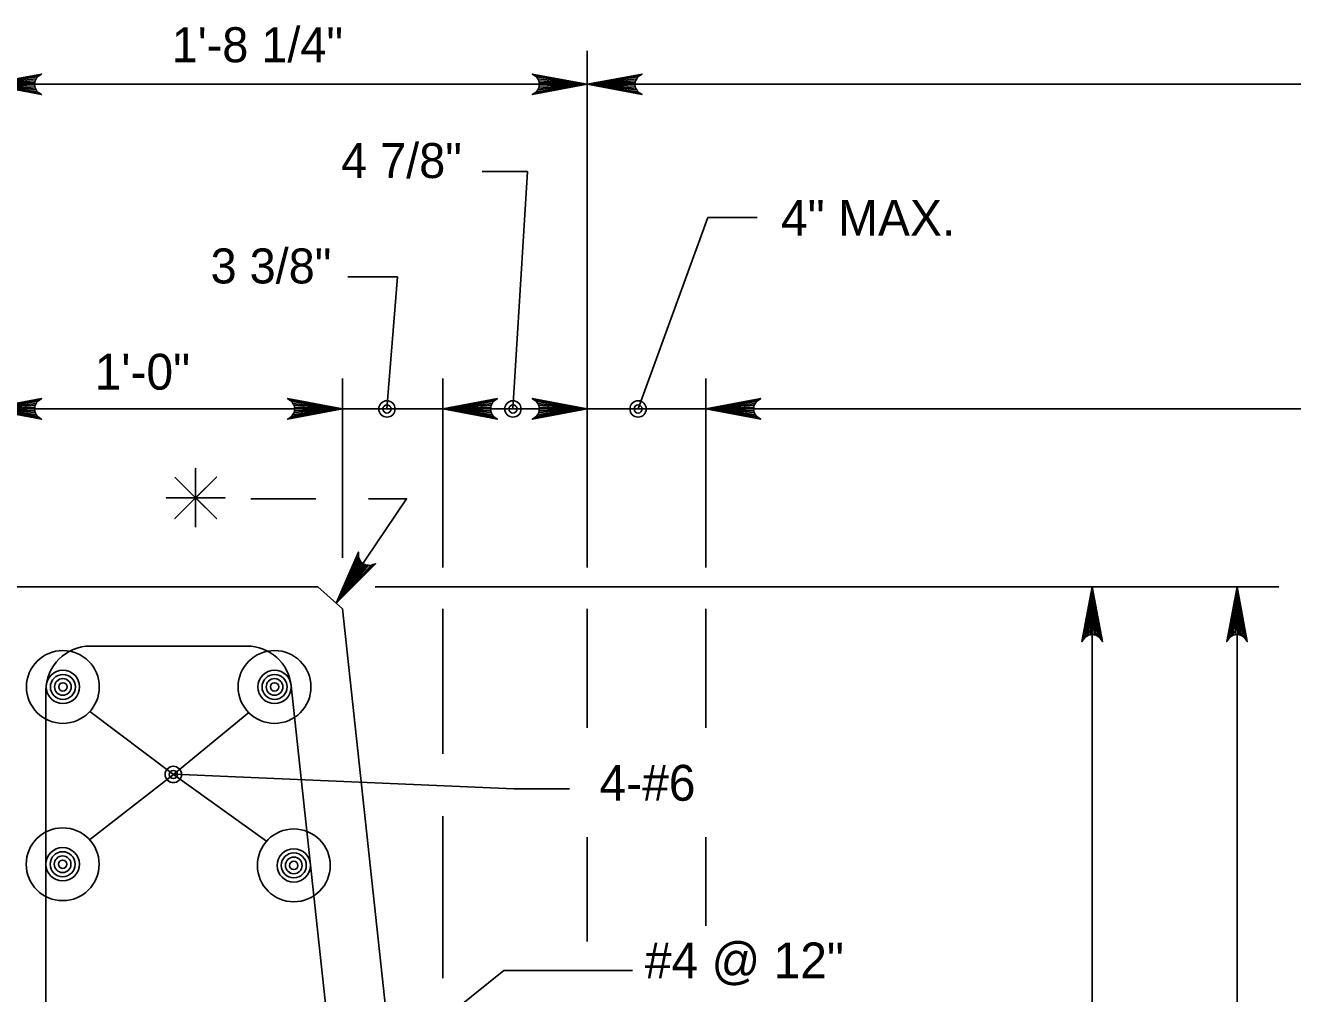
# Model space of a CAD drawing. Extents: x 638167 to 640248, y 296544 to 298920.
# Drawn here: x 638286.7 to 638395.2, y 296764.5 to 296847.4 of the extents above; entities that cross this region are included whole.
import ezdxf

# ---------------------------------------------------------------- set-up
doc = ezdxf.new("R2010")
doc.units = 0
for name, color, linetype in [('1', 7, 'Continuous'), ('50', 7, 'Continuous'), ('57', 7, 'Continuous')]:
    doc.layers.add(name, color=color, linetype=linetype)

# ---------------------------------------------------------------- blocks, each defined once
blk = doc.blocks.new('DIMDOT')
at = {"layer": '57'}
for radius in [2, 1]:
    blk.add_circle((0, 0), radius, dxfattribs=at)
blk = doc.blocks.new('BAR')
at = {"layer": '50'}
for radius in [2, 1.5, 1, 0.5]:
    blk.add_circle((0, 0), radius, dxfattribs=at)

msp = doc.modelspace()

# ---------------------------------------------------------------- linework, layer by layer
at = {"layer": '1'}
for p, q in [((638334.79, 296800.98), (638334.79, 296845.26)), ((638283.35, 296842.39), (638578.63, 296842.39)), ((638329.67, 296834.91), (638325.78, 296834.91)), ((638328.43, 296814.58), (638329.67, 296834.91)), ((638339.15, 296814.58), (638345.11, 296830.97)), ((638345.11, 296830.97), (638349.36, 296830.97)), ((638318.53, 296825.89), (638314.28, 296825.89)), ((638317.64, 296814.58), (638318.53, 296825.89)), ((638313.83, 296801.83), (638313.83, 296817.2)), ((638322.41, 296800.98), (638322.41, 296817.2)), ((638344.95, 296800.98), (638344.95, 296817.2)), ((638283.35, 296814.58), (638588.76, 296814.58)), ((638301.25, 296806.96), (638301.25, 296806.96)), ((638285.26, 296799.34), (638311.73, 296799.34)), ((638311.73, 296799.34), (638313.83, 296797.44)), ((638316.64, 296799.34), (638394.02, 296799.34)), ((638378.05, 296668.16), (638378.05, 296799.34)), ((638390.45, 296692.66), (638390.45, 296799.34)), ((638313.83, 296797.44), (638321.72, 296724.44)), ((638322.41, 296785.04), (638322.41, 296797.45)), ((638334.79, 296787.27), (638334.79, 296797.45)), ((638344.95, 296787.27), (638344.95, 296797.45)), ((638292.24, 296794.26), (638305.65, 296794.26)), ((638288.43, 296728.72), (638288.43, 296790.45)), ((638309.43, 296790.86), (638319.86, 296694.34)), ((638299.34, 296783.26), (638292.19, 296788.66)), ((638299.37, 296783.29), (638305.8, 296788.56)), ((638299.34, 296783.26), (638292.16, 296777.67)), ((638299.34, 296783.26), (638307.32, 296777.54)), ((638328.5, 296782.02), (638299.37, 296783.29)), ((638328.5, 296782.02), (638333.27, 296782.02)), ((638322.41, 296765.82), (638322.41, 296779.68)), ((638334.79, 296768.95), (638334.79, 296777.89)), ((638344.95, 296770.29), (638344.95, 296777.89)), ((638327.66, 296766.47), (638313.31, 296754.99)), ((638327.66, 296766.47), (638338.66, 296766.47))]:
    msp.add_line(p, q, dxfattribs=at)
for points in [[(638283.35, 296842.39), (638288.05, 296843.27), (638287.87, 296843.14), (638287.69, 296843.02), (638287.59, 296842.86), (638287.5, 296842.7), (638287.47, 296842.55), (638287.45, 296842.39), (638287.47, 296842.23), (638287.5, 296842.07), (638287.59, 296841.92), (638287.69, 296841.76), (638287.87, 296841.63), (638288.05, 296841.51), (638283.35, 296842.39), (638287.87, 296841.63), (638287.69, 296841.76), (638283.35, 296842.39), (638287.59, 296841.92), (638287.5, 296842.07), (638283.35, 296842.39), (638287.47, 296842.23), (638287.45, 296842.39), (638283.35, 296842.39), (638287.47, 296842.55), (638287.5, 296842.7), (638283.35, 296842.39), (638287.59, 296842.86), (638287.69, 296843.02), (638283.35, 296842.39), (638287.87, 296843.14)], [(638334.79, 296842.39), (638330.09, 296841.51), (638330.27, 296841.63), (638330.45, 296841.76), (638330.55, 296841.92), (638330.64, 296842.07), (638330.67, 296842.23), (638330.69, 296842.39), (638330.67, 296842.55), (638330.64, 296842.7), (638330.55, 296842.86), (638330.45, 296843.02), (638330.27, 296843.14), (638330.09, 296843.27), (638334.79, 296842.39), (638330.27, 296843.14), (638330.45, 296843.02), (638334.79, 296842.39), (638330.55, 296842.86), (638330.64, 296842.7), (638334.79, 296842.39), (638330.67, 296842.55), (638330.69, 296842.39), (638334.79, 296842.39), (638330.67, 296842.23), (638330.64, 296842.07), (638334.79, 296842.39), (638330.55, 296841.92), (638330.45, 296841.76), (638334.79, 296842.39), (638330.27, 296841.63)], [(638334.79, 296842.39), (638339.49, 296843.27), (638339.3, 296843.14), (638339.12, 296843.02), (638339.03, 296842.86), (638338.94, 296842.7), (638338.91, 296842.55), (638338.88, 296842.39), (638338.91, 296842.23), (638338.94, 296842.07), (638339.03, 296841.92), (638339.12, 296841.76), (638339.3, 296841.63), (638339.49, 296841.51), (638334.79, 296842.39), (638339.3, 296841.63), (638339.12, 296841.76), (638334.79, 296842.39), (638339.03, 296841.92), (638338.94, 296842.07), (638334.79, 296842.39), (638338.91, 296842.23), (638338.88, 296842.39), (638334.79, 296842.39), (638338.91, 296842.55), (638338.94, 296842.7), (638334.79, 296842.39), (638339.03, 296842.86), (638339.12, 296843.02), (638334.79, 296842.39), (638339.3, 296843.14)], [(638283.35, 296814.58), (638288.05, 296815.46), (638287.87, 296815.33), (638287.69, 296815.21), (638287.59, 296815.05), (638287.5, 296814.89), (638287.47, 296814.74), (638287.45, 296814.58), (638287.47, 296814.42), (638287.5, 296814.26), (638287.59, 296814.11), (638287.69, 296813.95), (638287.87, 296813.82), (638288.05, 296813.7), (638283.35, 296814.58), (638287.87, 296813.82), (638287.69, 296813.95), (638283.35, 296814.58), (638287.59, 296814.11), (638287.5, 296814.26), (638283.35, 296814.58), (638287.47, 296814.42), (638287.45, 296814.58), (638283.35, 296814.58), (638287.47, 296814.74), (638287.5, 296814.89), (638283.35, 296814.58), (638287.59, 296815.05), (638287.69, 296815.21), (638283.35, 296814.58), (638287.87, 296815.33)], [(638313.83, 296814.58), (638309.13, 296813.7), (638309.32, 296813.82), (638309.5, 296813.95), (638309.59, 296814.11), (638309.68, 296814.26), (638309.71, 296814.42), (638309.74, 296814.58), (638309.71, 296814.74), (638309.68, 296814.89), (638309.59, 296815.05), (638309.5, 296815.21), (638309.32, 296815.33), (638309.13, 296815.46), (638313.83, 296814.58), (638309.32, 296815.33), (638309.5, 296815.21), (638313.83, 296814.58), (638309.59, 296815.05), (638309.68, 296814.89), (638313.83, 296814.58), (638309.71, 296814.74), (638309.74, 296814.58), (638313.83, 296814.58), (638309.71, 296814.42), (638309.68, 296814.26), (638313.83, 296814.58), (638309.59, 296814.11), (638309.5, 296813.95), (638313.83, 296814.58), (638309.32, 296813.82)], [(638322.41, 296814.58), (638327.1, 296815.46), (638326.92, 296815.33), (638326.74, 296815.21), (638326.65, 296815.05), (638326.55, 296814.89), (638326.53, 296814.74), (638326.5, 296814.58), (638326.53, 296814.42), (638326.55, 296814.26), (638326.65, 296814.11), (638326.74, 296813.95), (638326.92, 296813.82), (638327.1, 296813.7), (638322.41, 296814.58), (638326.92, 296813.82), (638326.74, 296813.95), (638322.41, 296814.58), (638326.65, 296814.11), (638326.55, 296814.26), (638322.41, 296814.58), (638326.53, 296814.42), (638326.5, 296814.58), (638322.41, 296814.58), (638326.53, 296814.74), (638326.55, 296814.89), (638322.41, 296814.58), (638326.65, 296815.05), (638326.74, 296815.21), (638322.41, 296814.58), (638326.92, 296815.33)], [(638334.79, 296814.58), (638330.09, 296813.7), (638330.27, 296813.82), (638330.45, 296813.95), (638330.55, 296814.11), (638330.64, 296814.26), (638330.67, 296814.42), (638330.69, 296814.58), (638330.67, 296814.74), (638330.64, 296814.89), (638330.55, 296815.05), (638330.45, 296815.21), (638330.27, 296815.33), (638330.09, 296815.46), (638334.79, 296814.58), (638330.27, 296815.33), (638330.45, 296815.21), (638334.79, 296814.58), (638330.55, 296815.05), (638330.64, 296814.89), (638334.79, 296814.58), (638330.67, 296814.74), (638330.69, 296814.58), (638334.79, 296814.58), (638330.67, 296814.42), (638330.64, 296814.26), (638334.79, 296814.58), (638330.55, 296814.11), (638330.45, 296813.95), (638334.79, 296814.58), (638330.27, 296813.82)], [(638344.95, 296814.58), (638349.65, 296815.46), (638349.46, 296815.33), (638349.28, 296815.21), (638349.19, 296815.05), (638349.1, 296814.89), (638349.07, 296814.74), (638349.04, 296814.58), (638349.07, 296814.42), (638349.1, 296814.26), (638349.19, 296814.11), (638349.28, 296813.95), (638349.46, 296813.82), (638349.65, 296813.7), (638344.95, 296814.58), (638349.46, 296813.82), (638349.28, 296813.95), (638344.95, 296814.58), (638349.19, 296814.11), (638349.1, 296814.26), (638344.95, 296814.58), (638349.07, 296814.42), (638349.04, 296814.58), (638344.95, 296814.58), (638349.07, 296814.74), (638349.1, 296814.89), (638344.95, 296814.58), (638349.19, 296815.05), (638349.28, 296815.21), (638344.95, 296814.58), (638349.46, 296815.33)], [(638299.47, 296808.74), (638303.03, 296805.18), (638301.25, 296806.96), (638303.03, 296808.74), (638299.47, 296805.18), (638301.25, 296806.96), (638298.73, 296806.96), (638303.77, 296806.96), (638301.25, 296806.96), (638301.25, 296809.48), (638301.25, 296804.44)], [(638305.99, 296806.88), (638311.54, 296806.88)], [(638316.07, 296806.88), (638319.32, 296806.88), (638313.29, 296797.93)], [(638313.29, 296797.93), (638315.2, 296802.31), (638315.21, 296802.09), (638315.21, 296801.87), (638315.28, 296801.71), (638315.36, 296801.54), (638315.48, 296801.43), (638315.59, 296801.32), (638315.74, 296801.25), (638315.88, 296801.19), (638316.07, 296801.18), (638316.25, 296801.16), (638316.45, 296801.24), (638316.66, 296801.32), (638313.29, 296797.93), (638316.45, 296801.24), (638316.25, 296801.16), (638313.29, 296797.93), (638316.07, 296801.18), (638315.88, 296801.19), (638313.29, 296797.93), (638315.74, 296801.25), (638315.59, 296801.32), (638313.29, 296797.93), (638315.48, 296801.43), (638315.36, 296801.54), (638313.29, 296797.93), (638315.28, 296801.71), (638315.21, 296801.87), (638313.29, 296797.93), (638315.21, 296802.09)], [(638378.05, 296799.34), (638378.93, 296794.64), (638378.81, 296794.82), (638378.68, 296795), (638378.53, 296795.1), (638378.37, 296795.19), (638378.21, 296795.22), (638378.05, 296795.24), (638377.9, 296795.22), (638377.74, 296795.19), (638377.58, 296795.1), (638377.42, 296795), (638377.3, 296794.82), (638377.17, 296794.64), (638378.05, 296799.34), (638377.3, 296794.82), (638377.42, 296795), (638378.05, 296799.34), (638377.58, 296795.1), (638377.74, 296795.19), (638378.05, 296799.34), (638377.9, 296795.22), (638378.05, 296795.24), (638378.05, 296799.34), (638378.21, 296795.22), (638378.37, 296795.19), (638378.05, 296799.34), (638378.53, 296795.1), (638378.68, 296795), (638378.05, 296799.34), (638378.81, 296794.82)], [(638390.45, 296799.34), (638391.33, 296794.64), (638391.2, 296794.82), (638391.08, 296795), (638390.92, 296795.1), (638390.76, 296795.19), (638390.61, 296795.22), (638390.45, 296795.24), (638390.29, 296795.22), (638390.13, 296795.19), (638389.98, 296795.1), (638389.82, 296795), (638389.69, 296794.82), (638389.57, 296794.64), (638390.45, 296799.34), (638389.69, 296794.82), (638389.82, 296795), (638390.45, 296799.34), (638389.98, 296795.1), (638390.13, 296795.19), (638390.45, 296799.34), (638390.29, 296795.22), (638390.45, 296795.24), (638390.45, 296799.34), (638390.61, 296795.22), (638390.76, 296795.19), (638390.45, 296799.34), (638390.92, 296795.1), (638391.08, 296795), (638390.45, 296799.34), (638391.2, 296794.82)]]:
    msp.add_lwpolyline(points, dxfattribs=at)
for centre in [(638289.88, 296790.76), (638308.01, 296790.76), (638289.86, 296775.57), (638309.66, 296775.47)]:
    msp.add_circle(centre, 3.12, dxfattribs=at)
for centre, start, end in [((638292.24, 296790.45), 90, 180), ((638305.65, 296790.45), 6.1633, 90)]:
    msp.add_arc(centre, 3.81, start, end, dxfattribs=at)

# ---------------------------------------------------------------- block references
at = {"layer": '1', "xscale": 0.349999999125, "yscale": 0.349999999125}
for p in [(638317.64, 296814.58), (638328.43, 296814.58), (638339.15, 296814.58), (638299.34, 296783.26)]:
    msp.add_blockref('DIMDOT', p, dxfattribs=at)
at = {"layer": '1', "xscale": 0.714376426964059, "yscale": 0.714376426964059, "rotation": -90.00000000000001}
for p in [(638289.88, 296790.76), (638308.01, 296790.76), (638289.86, 296775.57), (638309.66, 296775.47)]:
    msp.add_blockref('BAR', p, dxfattribs=at)

# ---------------------------------------------------------------- texts
at = {"layer": '1'}
for s, height, p in [('1\'-8 1/4"', 3, (638299.2, 296844.28)), ('4 7/8"', 3, (638313.71, 296834.36)), ('4" MAX.', 3.072, (638351.39, 296829.41)), ('3 3/8"', 3, (638302.53, 296825.33)), ('1\'-0"', 3.072, (638292.6, 296816.23)), ('4-#6', 3.072, (638335.84, 296781.01)), ('#4 @ 12"', 3.072, (638339.73, 296765.79))]:
    msp.add_text(s, height=height, dxfattribs=at).set_placement(p)

doc.saveas('drawing.dxf')
